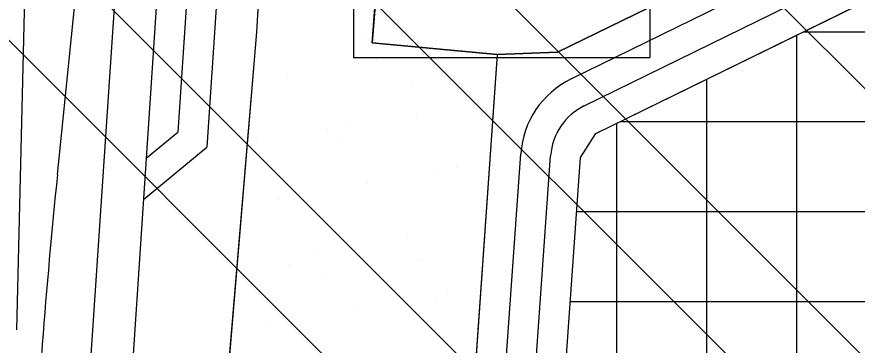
# Model space of a CAD drawing. Extents: x 419109 to 421295, y 4452223 to 4457798.
# Drawn here: x 420300.6 to 420440.8, y 4456488.7 to 4456543.5 of the extents above; entities that cross this region are included whole.
import ezdxf

# ---------------------------------------------------------------- set-up
doc = ezdxf.new("R2010")
doc.units = 0
for name, color, linetype in [('ADAKENARI', 7, 'Continuous'), ('KALDIRIM_FAT', 7, 'Continuous'), ('PL_AYA_PARK_DINLENME', 7, 'Continuous'), ('PL_KAMU_HİZMET_ALANI', 7, 'Continuous'), ('PL_TİCARET', 7, 'Continuous'), ('RAYLI_TOPLU_TAŞIMA_HATTI', 7, 'Continuous'), ('SEMBOL_FAT', 7, 'Continuous'), ('SN_TR_SIVILASMA', 7, 'Continuous'), ('TRFAT_PARKALANI', 7, 'Continuous'), ('TRFAT_TİCARET', 7, 'Continuous')]:
    doc.layers.add(name, color=color, linetype=linetype)

msp = doc.modelspace()

# ---------------------------------------------------------------- linework, layer by layer
at = {"layer": 'ADAKENARI'}
for p, q in [((420397.17, 4456524), (420597.45, 4456622.21)), ((420340.63, 4456540.91), (420342.63, 4456574.69)), ((420362.27, 4456570.65), (420359.89, 4456539.15)), ((420390.78, 4456537.57), (420405.94, 4456545.01)), ((420327.09, 4456379.2), (420340.63, 4456540.91)), ((420380.73, 4456537.18), (420359.89, 4456539.15)), ((420380.73, 4456537.18), (420369.47, 4456376.76)), ((420380.73, 4456537.17), (420390.78, 4456537.57)), ((420394.63, 4456520.03), (420397.17, 4456524)), ((420385.69, 4456393.42), (420394.63, 4456520.03))]:
    msp.add_line(p, q, dxfattribs=at)
at = {"layer": 'KALDIRIM_FAT'}
for p, q in [((420370.12, 4457345.92), (420299.04, 4456277.89)), ((420377.11, 4457345.45), (420312.53, 4456375.14)), ((420348.43, 4456763.94), (420332.31, 4456521.76)), ((420342.79, 4456754.61), (420327.46, 4456524.25)), ((420393.05, 4456533.12), (420593.49, 4456631.41)), ((420395.25, 4456528.63), (420595.69, 4456626.92)), ((420322.16, 4456519.87), (420327.46, 4456524.25)), ((420321.7, 4456513.02), (420332.31, 4456521.76)), ((420374.08, 4456370.91), (420384.65, 4456520.64)), ((420381, 4456398.03), (420389.64, 4456520.29))]:
    msp.add_line(p, q, dxfattribs=at)
for radius in [15.08, 10.08]:
    msp.add_arc((420399.69, 4456519.58), radius, 116.1216, 175.9611, dxfattribs=at)
at = {"layer": 'PL_AYA_PARK_DINLENME'}
msp.add_lwpolyline([(420327.09, 4456379.2), (420340.63, 4456540.91), (420340.63, 4456540.91), (420342.63, 4456574.69), (420354.57, 4456572.25), (420362.27, 4456570.65), (420359.89, 4456539.15), (420380.73, 4456537.18), (420369.47, 4456376.76), (420369.2, 4456372.87), (420368.81, 4456370.29), (420368.02, 4456367.8), (420366.85, 4456365.47), (420365.33, 4456363.35), (420363.5, 4456361.5), (420361.4, 4456359.95), (420359.08, 4456358.76), (420356.6, 4456357.95), (420354.03, 4456357.53), (420351.42, 4456357.53), (420335.97, 4456358.72), (420326.05, 4456366.7)], close=True, dxfattribs=at)
at = {"layer": 'PL_KAMU_HİZMET_ALANI'}
msp.add_lwpolyline([(420362.27, 4456570.65), (420406.81, 4456561.36), (420405.94, 4456545.01), (420390.78, 4456537.57), (420380.73, 4456537.17), (420359.89, 4456539.15)], close=True, dxfattribs=at)
at = {"layer": 'PL_TİCARET'}
msp.add_lwpolyline([(420634.68, 4456327.8), (420629.47, 4456331.61), (420628.47, 4456331.87), (420624.59, 4456333.76), (420621.4, 4456334.69), (420462.71, 4456344.9), (420462.86, 4456348.74), (420454.39, 4456348.66), (420437.97, 4456349.54), (420422.37, 4456351.96), (420413.66, 4456354.19), (420405.54, 4456357.63), (420398.67, 4456362.62), (420394.62, 4456367.08), (420390.97, 4456372.75), (420388.74, 4456379.85), (420385.69, 4456393.42), (420394.63, 4456520.03), (420397.17, 4456524), (420597.45, 4456622.21), (420600.7, 4456622.93), (420603.05, 4456622.66), (420605.44, 4456621.88), (420740.82, 4456510.98)], dxfattribs=at)
at = {"layer": 'RAYLI_TOPLU_TAŞIMA_HATTI'}
for p, q in [((420307.36, 4456517.18), (420311.28, 4456555.52)), ((420300.59, 4456491.25), (420302.14, 4456554.16))]:
    msp.add_line(p, q, dxfattribs=at)
msp.add_arc((421401.66, 4456405.27), 1100, 174.16076, 177.12759, dxfattribs=at)
at = {"layer": 'SEMBOL_FAT'}
for p, q in [((420356.74, 4456571.67), (420356.74, 4456536.67)), ((420406.21, 4456571.67), (420406.21, 4456536.67)), ((420356.74, 4456536.67), (420406.21, 4456536.67))]:
    msp.add_line(p, q, dxfattribs=at)
at = {"layer": 'SN_TR_SIVILASMA'}
for p, q in [((421273.71, 4455699.81), (420266.8, 4456706.72)), ((421273.25, 4455655.37), (420276.01, 4456652.61)), ((421273.02, 4455633.15), (420276.28, 4456629.89)), ((421272.55, 4455588.71), (420264.03, 4456597.24)), ((421272.32, 4455566.5), (420257.91, 4456580.91))]:
    msp.add_line(p, q, dxfattribs=at)
at = {"layer": 'TRFAT_PARKALANI'}
for p, q in [((420358.83, 4456540.1), (420358.83, 4456540.1)), ((420373.6, 4456537.49), (420373.6, 4456537.49)), ((420360.54, 4456536.23), (420360.54, 4456536.23)), ((420345.77, 4456533.63), (420345.77, 4456533.63)), ((420366.49, 4456532.27), (420366.49, 4456532.27)), ((420367.2, 4456527.25), (420367.2, 4456527.25)), ((420352.43, 4456524.65), (420352.43, 4456524.65)), ((420356.23, 4456525.33), (420356.23, 4456525.33)), ((420340.59, 4456523.01), (420340.59, 4456523.01)), ((420355, 4456522.63), (420355, 4456522.63)), ((420370.13, 4456517.8), (420370.13, 4456517.8)), ((420373.86, 4456518.27), (420373.86, 4456518.27)), ((420359.09, 4456515.67), (420359.09, 4456515.67)), ((420344.32, 4456513.06), (420344.32, 4456513.06)), ((420365.75, 4456506.69), (420365.75, 4456506.69)), ((420350.98, 4456504.08), (420350.98, 4456504.08)), ((420346.11, 4456502.11), (420346.11, 4456502.11)), ((420367.53, 4456503.02), (420367.53, 4456503.02)), ((420351.88, 4456500.71), (420351.88, 4456500.71)), ((420370.45, 4456496.43), (420370.45, 4456496.43)), ((420372.41, 4456497.71), (420372.41, 4456497.71)), ((420357.64, 4456495.1), (420357.64, 4456495.1)), ((420342.86, 4456492.5), (420342.86, 4456492.5))]:
    msp.add_line(p, q, dxfattribs=at)
at = {"layer": 'TRFAT_TİCARET'}
for p, q in [((420430.69, 4456350.67), (420430.69, 4456540.44)), ((420431.82, 4456540.99), (420704.19, 4456540.99)), ((420415.69, 4456353.67), (420415.69, 4456533.08)), ((420401.23, 4456525.99), (420722.5, 4456525.99)), ((420400.69, 4456361.15), (420400.69, 4456525.73)), ((420393.99, 4456510.99), (420740.81, 4456510.99)), ((420392.93, 4456495.99), (420741.56, 4456495.99))]:
    msp.add_line(p, q, dxfattribs=at)

doc.saveas('drawing.dxf')
